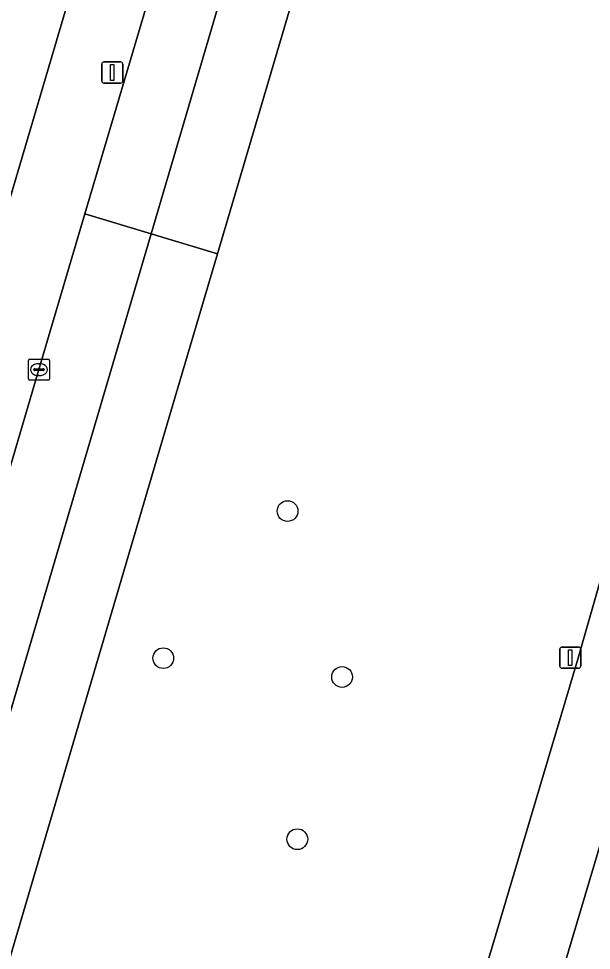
# Model space of a CAD drawing. Extents: x 159817 to 160765, y 380688 to 381638.
# Drawn here: x 160492.74 to 160519.78, y 381110.28 to 381154.27 of the extents above; entities that cross this region are included whole.
import ezdxf

# ---------------------------------------------------------------- set-up
doc = ezdxf.new("R2010")
doc.units = 0
for name, color, linetype in [('IMGEO_Berm_groen', 7, 'Continuous'), ('IMGEO_Boom', 7, 'Continuous'), ('IMGEO_Fietspad_gesloten', 7, 'Continuous'), ('IMGEO_Kolk', 7, 'Continuous'), ('IMGEO_Lichtmast', 7, 'Continuous'), ('IMGEO_Rijbaan_regionaal_gesloten', 7, 'Continuous'), ('IMGEO_Voetpad_open', 7, 'Continuous')]:
    doc.layers.add(name, color=color, linetype=linetype)

msp = doc.modelspace()

# ---------------------------------------------------------------- linework, layer by layer
at = {"layer": 'IMGEO_Berm_groen'}
for points in [[(160576.952, 381397.45), (160574.332, 381388.546), (160568.258, 381367.918), (160566.508, 381361.893), (160564.749, 381355.905), (160562.989, 381349.916), (160557.917, 381332.651), (160541.073, 381275.043), (160533.676, 381250), (160502.119, 381143.165), (160500, 381135.993), (160469.535, 381032.587)], [(160493.697, 381137.696), (160495.869, 381145.045), (160500, 381159.024), (160505.316, 381177.021), (160511.125, 381196.73), (160516.922, 381216.342), (160526.897, 381250), (160528.594, 381255.728), (160534.393, 381275.382), (160539.811, 381294.152), (160545.897, 381314.788), (160551.381, 381333.543), (160555.147, 381346.252)], [(160550.217, 381342.326), (160536.904, 381297.216), (160530.941, 381276.33), (160523.143, 381250), (160504.355, 381186.559), (160500, 381171.788), (160492.421, 381146.083), (160490.171, 381138.451), (160457.589, 381027.726), (160455.791, 381022.103)], [(160466.416, 380944.268), (160482.464, 381000), (160482.962, 381001.729), (160488.36, 381020.483), (160496.093, 381046.616), (160500, 381059.744), (160519.133, 381124.033), (160522.926, 381137.273), (160526.521, 381149.821), (160534.013, 381175.577), (160543.305, 381206.87), (160541.764, 381207.388), (160542.255, 381208.868), (160543.753, 381208.372), (160549.326, 381227.392)], [(160460.831, 381026.159), (160464.672, 381039.223), (160470.199, 381057.954), (160475.998, 381077.736), (160481.539, 381096.384), (160487.602, 381117.033), (160493.697, 381137.696)]]:
    msp.add_lwpolyline(points, dxfattribs=at)
at = {"layer": 'IMGEO_Boom'}
for centre in [(160505.432, 381131.019), (160499.565, 381124.076), (160508.008, 381123.187), (160505.893, 381115.529)]:
    msp.add_circle(centre, 0.489, dxfattribs=at)
at = {"layer": 'IMGEO_Fietspad_gesloten'}
for points in [[(160553.057, 381352.663), (160549.41, 381350.864), (160547.841, 381345.046), (160534.113, 381298.458), (160527.9, 381276.994), (160522.877, 381259.975), (160519.933, 381250), (160519.715, 381249.262), (160501.455, 381187.47), (160500, 381182.537), (160489.508, 381146.96), (160492.421, 381146.083), (160500, 381171.788), (160504.355, 381186.559), (160523.143, 381250)], [(160499.436, 381045.547), (160500, 381047.442), (160523.114, 381125.096), (160526.301, 381136.317), (160522.926, 381137.273), (160519.133, 381124.033), (160500, 381059.744), (160496.093, 381046.616), (160488.36, 381020.483), (160482.962, 381001.729), (160482.464, 381000), (160466.416, 380944.268)]]:
    msp.add_lwpolyline(points, dxfattribs=at)
at = {"layer": 'IMGEO_Kolk'}
for p, q in [((160493.195, 381137.27), (160493.195, 381138.122)), ((160493.27, 381138.196), (160494.122, 381138.196)), ((160493.683, 381137.976), (160493.708, 381137.976)), ((160494.196, 381138.122), (160494.196, 381137.27)), ((160493.454, 381137.69), (160493.454, 381137.702)), ((160493.892, 381137.653), (160493.494, 381137.653)), ((160493.497, 381137.739), (160493.895, 381137.739)), ((160493.938, 381137.702), (160493.938, 381137.69)), ((160494.122, 381137.196), (160493.27, 381137.196)), ((160493.706, 381137.416), (160493.681, 381137.416))]:
    msp.add_line(p, q, dxfattribs=at)
for points in [[(160493.195, 381137.27), (160493.195, 381138.122)], [(160493.27, 381138.196), (160494.122, 381138.196)], [(160494.196, 381138.122), (160494.196, 381137.27)], [(160494.122, 381137.196), (160493.27, 381137.196)]]:
    msp.add_lwpolyline(points, dxfattribs=at)
for centre, radius, start, end in [((160493.272, 381138.12), 0.0765, 91.552, 178.448), ((160493.272, 381138.12), 0.0765, 91.552, 178.448), ((160494.12, 381138.12), 0.0765, 1.552, 88.448), ((160494.12, 381138.12), 0.0765, 1.552, 88.448), ((160493.494, 381137.699), 0.0403, 85.8775, 175.7526), ((160493.491, 381137.689), 0.0366, 178.938, 274.7102), ((160493.895, 381137.696), 0.043, 264.8664, 352.4533), ((160493.899, 381137.701), 0.0386, 1.7309, 96.639), ((160493.272, 381137.272), 0.0765, 181.552, 268.448), ((160493.272, 381137.272), 0.0765, 181.552, 268.448), ((160494.12, 381137.272), 0.0765, 271.552, 358.448), ((160494.12, 381137.272), 0.0765, 271.552, 358.448)]:
    msp.add_arc(centre, radius, start, end, dxfattribs=at)
for centre, major_axis, ratio, start_param, end_param in [((160493.682, 381137.696), (-0.387, 0.002), 0.722429, 4.712389, 7.853982), ((160493.707, 381137.696), (-0.39, 0.002), 0.717154, 1.570796, 4.712389)]:
    msp.add_ellipse(centre, major_axis=major_axis, ratio=ratio, start_param=start_param, end_param=end_param, dxfattribs=at)
at = {"layer": 'IMGEO_Lichtmast'}
for p, q in [((160496.66, 381151.322), (160496.66, 381152.122)), ((160496.66, 381152.122), (160496.66, 381151.322)), ((160496.76, 381152.222), (160497.55, 381152.222)), ((160497.55, 381152.222), (160496.76, 381152.222)), ((160497.65, 381152.122), (160497.65, 381151.322)), ((160497.65, 381151.322), (160497.65, 381152.122)), ((160497.55, 381151.222), (160496.76, 381151.222)), ((160496.76, 381151.222), (160497.55, 381151.222)), ((160518.283, 381123.699), (160518.283, 381124.499)), ((160518.283, 381124.499), (160518.283, 381123.699)), ((160518.383, 381124.599), (160519.173, 381124.599)), ((160519.173, 381124.599), (160518.383, 381124.599)), ((160519.273, 381124.499), (160519.273, 381123.699)), ((160519.273, 381123.699), (160519.273, 381124.499)), ((160519.173, 381123.599), (160518.383, 381123.599)), ((160518.383, 381123.599), (160519.173, 381123.599))]:
    msp.add_line(p, q, dxfattribs=at)
for points in [[(160497.08, 381152.097), (160497.23, 381152.097), (160497.23, 381151.347), (160497.08, 381151.347), (160497.08, 381152.097)], [(160518.703, 381124.474), (160518.853, 381124.474), (160518.853, 381123.724), (160518.703, 381123.724), (160518.703, 381124.474)]]:
    msp.add_lwpolyline(points, dxfattribs=at)
for centre, start, end in [((160496.76, 381152.122), 90, 180), ((160496.76, 381152.122), 90, 180), ((160497.55, 381152.122), 0, 90), ((160497.55, 381152.122), 360, 90), ((160496.76, 381151.322), 180, 270), ((160496.76, 381151.322), 180, 270), ((160497.55, 381151.322), 270, 0), ((160497.55, 381151.322), 270, 0), ((160518.383, 381124.499), 90, 180), ((160518.383, 381124.499), 90, 180), ((160519.173, 381124.499), 0, 90), ((160519.173, 381124.499), 360, 90), ((160518.383, 381123.699), 180, 270), ((160518.383, 381123.699), 180, 270), ((160519.173, 381123.699), 270, 0), ((160519.173, 381123.699), 270, 0)]:
    msp.add_arc(centre, 0.1, start, end, dxfattribs=at)
at = {"layer": 'IMGEO_Rijbaan_regionaal_gesloten'}
for points in [[(160555.147, 381346.252), (160551.381, 381333.543), (160545.897, 381314.788), (160539.811, 381294.152), (160534.393, 381275.382), (160528.594, 381255.728), (160526.897, 381250), (160516.922, 381216.342), (160511.125, 381196.73), (160505.316, 381177.021), (160500, 381159.024), (160495.869, 381145.045), (160498.994, 381144.105), (160559.769, 381350.636), (160561.393, 381356.646)], [(160463.101, 381020.38), (160463.127, 381020.484), (160466.4, 381033.511), (160467.995, 381038.925), (160498.994, 381144.105), (160495.869, 381145.045), (160493.697, 381137.696), (160487.602, 381117.033), (160481.539, 381096.384), (160475.998, 381077.736), (160470.199, 381057.954), (160464.672, 381039.223), (160460.831, 381026.159)], [(160469.535, 381032.587), (160500, 381135.993), (160502.119, 381143.165), (160498.994, 381144.105), (160467.995, 381038.925), (160466.4, 381033.511), (160463.127, 381020.484)]]:
    msp.add_lwpolyline(points, dxfattribs=at)
msp.add_lwpolyline([(160557.917, 381332.651), (160562.989, 381349.916), (160564.749, 381355.905), (160561.393, 381356.646), (160559.769, 381350.636), (160498.994, 381144.105), (160502.119, 381143.165), (160533.676, 381250), (160541.073, 381275.043)], close=True, dxfattribs=at)
at = {"layer": 'IMGEO_Voetpad_open'}
msp.add_lwpolyline([(160502.335, 381044.264), (160525.353, 381121.446), (160531.184, 381128.214), (160543.901, 381142.733), (160541.613, 381144.634), (160529.18, 381130.561), (160523.986, 381124.486), (160523.114, 381125.096), (160500, 381047.442)], dxfattribs=at)

doc.saveas('drawing.dxf')
